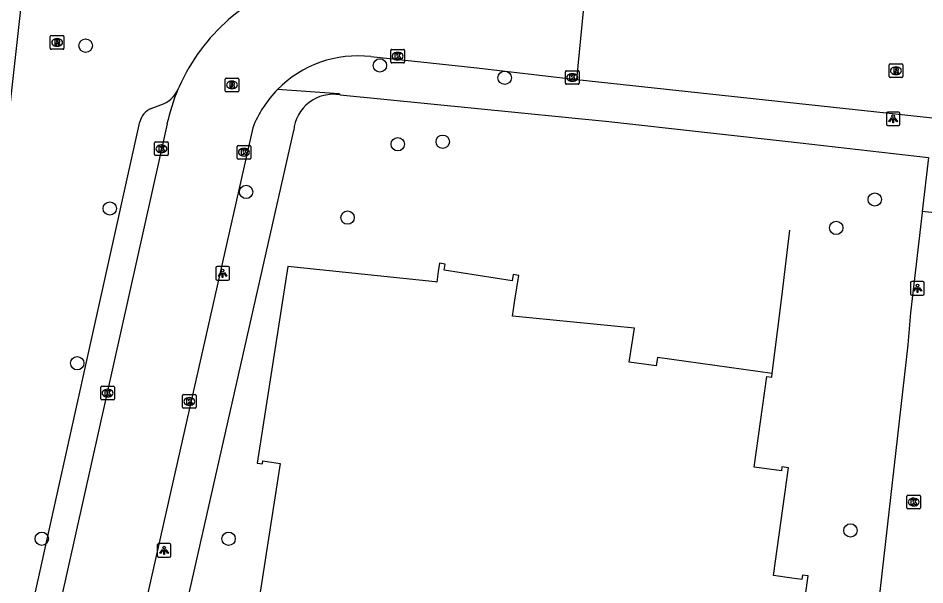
# Model space of a CAD drawing. Extents: x 162082 to 163393, y 388091 to 388632.
# Drawn here: x 162943.3 to 163009.7, y 388343.1 to 388384.7 of the extents above; entities that cross this region are included whole.
import ezdxf

# ---------------------------------------------------------------- set-up
doc = ezdxf.new("R2010")
doc.units = 0
for name, color, linetype in [('IMGEO_Boom', 7, 'Continuous'), ('IMGEO_Hek', 7, 'Continuous'), ('IMGEO_Kolk', 7, 'Continuous'), ('IMGEO_Lichtpunt', 7, 'Continuous'), ('IMGEO_Pand', 7, 'Continuous'), ('IMGEO_Rijbaan_lokaal_open', 7, 'Continuous'), ('IMGEO_Rioolput', 7, 'Continuous'), ('IMGEO_Voetpad_open', 7, 'Continuous')]:
    doc.layers.add(name, color=color, linetype=linetype)

msp = doc.modelspace()

# ---------------------------------------------------------------- linework, layer by layer
at = {"layer": 'IMGEO_Boom'}
for centre in [(162948.287, 388382.642), (162969.833, 388381.194), (162978.972, 388380.288), (162971.147, 388375.422), (162974.435, 388375.608), (162960.037, 388371.926), (163006.078, 388371.373), (162950.053, 388370.713), (162967.469, 388370.042), (163003.255, 388369.295), (162947.666, 388359.377), (163004.295, 388347.127), (162945.076, 388346.52), (162958.757, 388346.517)]:
    msp.add_circle(centre, 0.489, dxfattribs=at)
at = {"layer": 'IMGEO_Hek'}
for points in [[(162999.239, 388364.028), (162999.858, 388369.127)], [(162998.953, 388361.703), (162999.239, 388364.028)], [(162998.573, 388358.626), (162998.953, 388361.703)]]:
    msp.add_lwpolyline(points, dxfattribs=at)
at = {"layer": 'IMGEO_Kolk'}
for p, q in [((162970.632, 388381.447), (162970.632, 388382.299)), ((162970.707, 388382.373), (162971.559, 388382.373)), ((162971.12, 388382.153), (162971.145, 388382.153)), ((162971.633, 388382.299), (162971.633, 388381.447)), ((162971.559, 388381.373), (162970.707, 388381.373)), ((162971.143, 388381.593), (162971.118, 388381.593)), ((162983.42, 388379.884), (162983.42, 388380.736)), ((162983.495, 388380.81), (162984.347, 388380.81)), ((162983.908, 388380.59), (162983.933, 388380.59)), ((162984.421, 388380.736), (162984.421, 388379.884)), ((162983.931, 388380.03), (162983.906, 388380.03)), ((162984.347, 388379.81), (162983.495, 388379.81)), ((162953.338, 388374.66), (162953.338, 388375.512)), ((162953.413, 388375.586), (162954.265, 388375.586)), ((162953.826, 388375.366), (162953.851, 388375.366)), ((162954.339, 388375.512), (162954.339, 388374.66)), ((162959.376, 388374.408), (162959.376, 388375.26)), ((162959.451, 388375.334), (162960.303, 388375.334)), ((162960.377, 388375.26), (162960.377, 388374.408)), ((162954.265, 388374.586), (162953.413, 388374.586)), ((162953.849, 388374.806), (162953.824, 388374.806)), ((162959.887, 388374.554), (162959.862, 388374.554)), ((162959.864, 388375.114), (162959.889, 388375.114)), ((162960.303, 388374.334), (162959.451, 388374.334)), ((162949.39, 388356.762), (162949.39, 388357.614)), ((162949.465, 388357.688), (162950.317, 388357.688)), ((162949.878, 388357.468), (162949.903, 388357.468)), ((162950.391, 388357.614), (162950.391, 388356.762)), ((162950.317, 388356.688), (162949.465, 388356.688)), ((162949.901, 388356.908), (162949.876, 388356.908)), ((162955.378, 388356.151), (162955.378, 388357.003)), ((162955.453, 388357.077), (162956.305, 388357.077)), ((162955.866, 388356.857), (162955.891, 388356.857)), ((162956.379, 388357.003), (162956.379, 388356.151)), ((162956.305, 388356.077), (162955.453, 388356.077)), ((162955.889, 388356.297), (162955.864, 388356.297)), ((163008.425, 388348.783), (163008.425, 388349.635)), ((163008.5, 388349.709), (163009.352, 388349.709)), ((163008.913, 388349.489), (163008.938, 388349.489)), ((163009.426, 388349.635), (163009.426, 388348.783)), ((163009.352, 388348.709), (163008.5, 388348.709)), ((163008.936, 388348.929), (163008.911, 388348.929))]:
    msp.add_line(p, q, dxfattribs=at)
for points in [[(162970.632, 388381.447), (162970.632, 388382.299)], [(162970.707, 388382.373), (162971.559, 388382.373)], [(162970.953, 388382.073), (162971.076, 388382.073), (162971.076, 388381.922), (162971.206, 388382.073), (162971.37, 388382.073), (162971.224, 388381.922), (162971.377, 388381.673), (162971.225, 388381.673), (162971.14, 388381.837), (162971.076, 388381.77), (162971.076, 388381.673), (162970.953, 388381.673), (162970.953, 388382.073)], [(162971.633, 388382.299), (162971.633, 388381.447)], [(162971.559, 388381.373), (162970.707, 388381.373)], [(162983.42, 388379.884), (162983.42, 388380.736)], [(162983.495, 388380.81), (162984.347, 388380.81)], [(162983.741, 388380.51), (162983.864, 388380.51), (162983.864, 388380.359), (162983.994, 388380.51), (162984.158, 388380.51), (162984.012, 388380.359), (162984.165, 388380.11), (162984.013, 388380.11), (162983.928, 388380.274), (162983.864, 388380.207), (162983.864, 388380.11), (162983.741, 388380.11), (162983.741, 388380.51)], [(162984.421, 388380.736), (162984.421, 388379.884)], [(162984.347, 388379.81), (162983.495, 388379.81)], [(162953.338, 388374.66), (162953.338, 388375.512)], [(162953.413, 388375.586), (162954.265, 388375.586)], [(162953.659, 388375.286), (162953.782, 388375.286), (162953.782, 388375.135), (162953.912, 388375.286), (162954.076, 388375.286), (162953.93, 388375.135), (162954.083, 388374.886), (162953.931, 388374.886), (162953.846, 388375.05), (162953.782, 388374.983), (162953.782, 388374.886), (162953.659, 388374.886), (162953.659, 388375.286)], [(162954.339, 388375.512), (162954.339, 388374.66)], [(162959.376, 388374.408), (162959.376, 388375.26)], [(162959.451, 388375.334), (162960.303, 388375.334)], [(162960.377, 388375.26), (162960.377, 388374.408)], [(162954.265, 388374.586), (162953.413, 388374.586)], [(162959.697, 388375.034), (162959.82, 388375.034), (162959.82, 388374.883), (162959.95, 388375.034), (162960.114, 388375.034), (162959.968, 388374.883), (162960.121, 388374.634), (162959.969, 388374.634), (162959.884, 388374.798), (162959.82, 388374.731), (162959.82, 388374.634), (162959.697, 388374.634), (162959.697, 388375.034)], [(162960.303, 388374.334), (162959.451, 388374.334)], [(162949.39, 388356.762), (162949.39, 388357.614)], [(162949.465, 388357.688), (162950.317, 388357.688)], [(162949.711, 388357.388), (162949.834, 388357.388), (162949.834, 388357.237), (162949.964, 388357.388), (162950.128, 388357.388), (162949.982, 388357.237), (162950.135, 388356.988), (162949.983, 388356.988), (162949.898, 388357.152), (162949.834, 388357.085), (162949.834, 388356.988), (162949.711, 388356.988), (162949.711, 388357.388)], [(162950.391, 388357.614), (162950.391, 388356.762)], [(162950.317, 388356.688), (162949.465, 388356.688)], [(162955.378, 388356.151), (162955.378, 388357.003)], [(162955.453, 388357.077), (162956.305, 388357.077)], [(162955.699, 388356.777), (162955.822, 388356.777), (162955.822, 388356.626), (162955.952, 388356.777), (162956.116, 388356.777), (162955.97, 388356.626), (162956.123, 388356.377), (162955.971, 388356.377), (162955.886, 388356.541), (162955.822, 388356.474), (162955.822, 388356.377), (162955.699, 388356.377), (162955.699, 388356.777)], [(162956.379, 388357.003), (162956.379, 388356.151)], [(162956.305, 388356.077), (162955.453, 388356.077)], [(163008.425, 388348.783), (163008.425, 388349.635)], [(163008.5, 388349.709), (163009.352, 388349.709)], [(163008.746, 388349.409), (163008.869, 388349.409), (163008.869, 388349.258), (163008.999, 388349.409), (163009.163, 388349.409), (163009.017, 388349.258), (163009.17, 388349.009), (163009.018, 388349.009), (163008.933, 388349.173), (163008.869, 388349.106), (163008.869, 388349.009), (163008.746, 388349.009), (163008.746, 388349.409)], [(163009.426, 388349.635), (163009.426, 388348.783)], [(163009.352, 388348.709), (163008.5, 388348.709)]]:
    msp.add_lwpolyline(points, dxfattribs=at)
for centre, start, end in [((162970.709, 388382.297), 91.55205, 178.44795), ((162970.709, 388382.297), 91.55205, 178.44795), ((162971.557, 388382.297), 1.55205, 88.44795), ((162971.557, 388382.297), 1.55205, 88.44795), ((162970.709, 388381.449), 181.55205, 268.44795), ((162970.709, 388381.449), 181.55205, 268.44795), ((162971.557, 388381.449), 271.55205, 358.44795), ((162971.557, 388381.449), 271.55205, 358.44795), ((162983.497, 388380.734), 91.55205, 178.44795), ((162983.497, 388380.734), 91.55205, 178.44795), ((162984.345, 388380.734), 1.55205, 88.44795), ((162984.345, 388380.734), 1.55205, 88.44795), ((162983.497, 388379.886), 181.55205, 268.44795), ((162983.497, 388379.886), 181.55205, 268.44795), ((162984.345, 388379.886), 271.55205, 358.44795), ((162984.345, 388379.886), 271.55205, 358.44795), ((162953.415, 388375.51), 91.55205, 178.44795), ((162953.415, 388375.51), 91.55205, 178.44795), ((162954.263, 388375.51), 1.55205, 88.44795), ((162954.263, 388375.51), 1.55205, 88.44795), ((162959.453, 388375.258), 91.55205, 178.44795), ((162959.453, 388375.258), 91.55205, 178.44795), ((162960.301, 388375.258), 1.55205, 88.44795), ((162960.301, 388375.258), 1.55205, 88.44795), ((162953.415, 388374.662), 181.55205, 268.44795), ((162953.415, 388374.662), 181.55205, 268.44795), ((162954.263, 388374.662), 271.55205, 358.44795), ((162954.263, 388374.662), 271.55205, 358.44795), ((162959.453, 388374.41), 181.55205, 268.44795), ((162959.453, 388374.41), 181.55205, 268.44795), ((162960.301, 388374.41), 271.55205, 358.44795), ((162960.301, 388374.41), 271.55205, 358.44795), ((162949.467, 388357.612), 91.55205, 178.44795), ((162949.467, 388357.612), 91.55205, 178.44795), ((162950.315, 388357.612), 1.55205, 88.44795), ((162950.315, 388357.612), 1.55205, 88.44795), ((162949.467, 388356.764), 181.55205, 268.44795), ((162949.467, 388356.764), 181.55205, 268.44795), ((162950.315, 388356.764), 271.55205, 358.44795), ((162950.315, 388356.764), 271.55205, 358.44795), ((162955.455, 388357.001), 91.55205, 178.44795), ((162955.455, 388357.001), 91.55205, 178.44795), ((162956.303, 388357.001), 1.55205, 88.44795), ((162956.303, 388357.001), 1.55205, 88.44795), ((162955.455, 388356.153), 181.55205, 268.44795), ((162955.455, 388356.153), 181.55205, 268.44795), ((162956.303, 388356.153), 271.55205, 358.44795), ((162956.303, 388356.153), 271.55205, 358.44795), ((163008.502, 388349.633), 91.55205, 178.44795), ((163008.502, 388349.633), 91.55205, 178.44795), ((163009.35, 388349.633), 1.55205, 88.44795), ((163009.35, 388349.633), 1.55205, 88.44795), ((163008.502, 388348.785), 181.55205, 268.44795), ((163008.502, 388348.785), 181.55205, 268.44795), ((163009.35, 388348.785), 271.55205, 358.44795), ((163009.35, 388348.785), 271.55205, 358.44795)]:
    msp.add_arc(centre, 0.0765, start, end, dxfattribs=at)
for centre, major_axis, ratio, start_param, end_param in [((162971.119, 388381.873), (-0.387, 0.002), 0.722429, 4.712389, 7.853982), ((162971.144, 388381.873), (-0.39, 0.002), 0.717154, 1.570796, 4.712389), ((162983.907, 388380.31), (-0.387, 0.002), 0.722429, 4.712389, 7.853982), ((162983.932, 388380.31), (-0.39, 0.002), 0.717154, 1.570796, 4.712389), ((162953.825, 388375.086), (-0.387, 0.002), 0.722429, 4.712389, 7.853982), ((162953.85, 388375.086), (-0.39, 0.002), 0.717154, 1.570796, 4.712389), ((162959.863, 388374.834), (-0.387, 0.002), 0.722429, 4.712389, 7.853982), ((162959.888, 388374.834), (-0.39, 0.002), 0.717154, 1.570796, 4.712389), ((162949.877, 388357.188), (-0.387, 0.002), 0.722429, 4.712389, 7.853982), ((162949.902, 388357.188), (-0.39, 0.002), 0.717154, 1.570796, 4.712389), ((162955.865, 388356.577), (-0.387, 0.002), 0.722429, 4.712389, 7.853982), ((162955.89, 388356.577), (-0.39, 0.002), 0.717154, 1.570796, 4.712389), ((163008.912, 388349.209), (-0.387, 0.002), 0.722429, 4.712389, 7.853982), ((163008.937, 388349.209), (-0.39, 0.002), 0.717154, 1.570796, 4.712389)]:
    msp.add_ellipse(centre, major_axis=major_axis, ratio=ratio, start_param=start_param, end_param=end_param, dxfattribs=at)
at = {"layer": 'IMGEO_Lichtpunt'}
for p, q in [((163006.924, 388377.687), (163006.924, 388376.88)), ((163006.924, 388377.687), (163006.924, 388376.88)), ((163007.826, 388377.782), (163007.018, 388377.782)), ((163007.826, 388377.782), (163007.018, 388377.782)), ((163007.92, 388376.88), (163007.92, 388377.687)), ((163007.92, 388376.88), (163007.92, 388377.687)), ((163007.018, 388376.786), (163007.826, 388376.786)), ((163007.018, 388376.786), (163007.826, 388376.786)), ((162957.819, 388366.365), (162957.819, 388365.558)), ((162957.819, 388366.365), (162957.819, 388365.558)), ((162958.721, 388366.46), (162957.913, 388366.46)), ((162958.721, 388366.46), (162957.913, 388366.46)), ((162958.815, 388365.558), (162958.815, 388366.365)), ((162958.815, 388365.558), (162958.815, 388366.365)), ((162957.913, 388365.464), (162958.721, 388365.464)), ((162957.913, 388365.464), (162958.721, 388365.464)), ((163008.699, 388365.273), (163008.699, 388364.466)), ((163008.699, 388365.273), (163008.699, 388364.466)), ((163009.601, 388365.368), (163008.793, 388365.368)), ((163009.601, 388365.368), (163008.793, 388365.368)), ((163009.695, 388364.466), (163009.695, 388365.273)), ((163009.695, 388364.466), (163009.695, 388365.273)), ((163008.793, 388364.372), (163009.601, 388364.372)), ((163008.793, 388364.372), (163009.601, 388364.372)), ((162953.535, 388346.066), (162953.535, 388345.259)), ((162953.535, 388346.066), (162953.535, 388345.259)), ((162954.437, 388346.161), (162953.629, 388346.161)), ((162954.437, 388346.161), (162953.629, 388346.161)), ((162954.531, 388345.259), (162954.531, 388346.066)), ((162954.531, 388345.259), (162954.531, 388346.066)), ((162953.629, 388345.165), (162954.437, 388345.165)), ((162953.629, 388345.165), (162954.437, 388345.165))]:
    msp.add_line(p, q, dxfattribs=at)
for points in [[(163007.298, 388377.351), (163007.337, 388377.323), (163007.149, 388377.061), (163007.111, 388377.088), (163007.298, 388377.351)], [(163007.4, 388377.303), (163007.447, 388377.303), (163007.447, 388376.981), (163007.4, 388376.981), (163007.4, 388377.303)], [(163007.51, 388377.323), (163007.548, 388377.35), (163007.735, 388377.088), (163007.696, 388377.06), (163007.51, 388377.323)], [(162958.193, 388366.029), (162958.232, 388366.001), (162958.044, 388365.739), (162958.006, 388365.766), (162958.193, 388366.029)], [(162958.295, 388365.981), (162958.342, 388365.981), (162958.342, 388365.659), (162958.295, 388365.659), (162958.295, 388365.981)], [(162958.405, 388366.001), (162958.443, 388366.028), (162958.63, 388365.766), (162958.591, 388365.738), (162958.405, 388366.001)], [(163009.073, 388364.937), (163009.112, 388364.909), (163008.924, 388364.647), (163008.886, 388364.674), (163009.073, 388364.937)], [(163009.175, 388364.889), (163009.222, 388364.889), (163009.222, 388364.567), (163009.175, 388364.567), (163009.175, 388364.889)], [(163009.285, 388364.909), (163009.323, 388364.936), (163009.51, 388364.674), (163009.471, 388364.646), (163009.285, 388364.909)], [(162953.909, 388345.73), (162953.948, 388345.702), (162953.76, 388345.44), (162953.722, 388345.467), (162953.909, 388345.73)], [(162954.011, 388345.682), (162954.058, 388345.682), (162954.058, 388345.36), (162954.011, 388345.36), (162954.011, 388345.682)], [(162954.121, 388345.702), (162954.159, 388345.729), (162954.346, 388345.467), (162954.307, 388345.439), (162954.121, 388345.702)]]:
    msp.add_lwpolyline(points, dxfattribs=at)
for centre in [(163007.423, 388377.485), (162958.318, 388366.163), (163009.198, 388365.071), (162954.034, 388345.864)]:
    msp.add_circle(centre, 0.0994, dxfattribs=at)
for centre, start, end in [((163007.018, 388377.687), 90, 180), ((163007.018, 388377.687), 90, 180), ((163007.826, 388377.687), 0, 90), ((163007.826, 388377.687), 0, 90), ((163007.018, 388376.88), 180, 270), ((163007.018, 388376.88), 180, 270), ((163007.826, 388376.88), 270, 0), ((163007.826, 388376.88), 270, 360), ((162957.913, 388366.365), 90, 180), ((162957.913, 388366.365), 90, 180), ((162958.721, 388366.365), 0, 90), ((162958.721, 388366.365), 0, 90), ((162957.913, 388365.558), 180, 270), ((162957.913, 388365.558), 180, 270), ((162958.721, 388365.558), 270, 0), ((162958.721, 388365.558), 270, 360), ((163008.793, 388365.273), 90, 180), ((163008.793, 388365.273), 90, 180), ((163009.601, 388365.273), 0, 90), ((163009.601, 388365.273), 0, 90), ((163008.793, 388364.466), 180, 270), ((163008.793, 388364.466), 180, 270), ((163009.601, 388364.466), 270, 0), ((163009.601, 388364.466), 270, 360), ((162953.629, 388346.066), 90, 180), ((162953.629, 388346.066), 90, 180), ((162954.437, 388346.066), 0, 90), ((162954.437, 388346.066), 0, 90), ((162953.629, 388345.259), 180, 270), ((162953.629, 388345.259), 180, 270), ((162954.437, 388345.259), 270, 0), ((162954.437, 388345.259), 270, 360)]:
    msp.add_arc(centre, 0.0946, start, end, dxfattribs=at)
at = {"layer": 'IMGEO_Pand'}
for points in [[(163001.195, 388343.791), (163000.786, 388343.848), (163000.741, 388343.528), (163000, 388343.632), (162998.655, 388343.821), (162999.767, 388351.723), (162999.28, 388351.791), (162999.237, 388351.486), (162997.24, 388351.767), (162998.173, 388358.4), (162998.535, 388358.349), (162998.573, 388358.626), (162990.156, 388359.809), (162990.068, 388359.185), (162988.087, 388359.463), (162988.471, 388361.934), (162979.541, 388362.819), (162979.617, 388363.309), (162979.724, 388363.999), (162980.006, 388365.809), (162979.591, 388365.874), (162979.52, 388365.419), (162974.55, 388366.191), (162974.62, 388366.646), (162974.205, 388366.71), (162974.109, 388366.088), (162973.992, 388365.327), (162973.874, 388365.342), (162963.086, 388366.468), (162960.848, 388352.057), (162961.233, 388351.997), (162961.27, 388352.234), (162962.535, 388352.038), (162959.776, 388334.278)], [(163000, 388335.288), (163001.195, 388343.791)]]:
    msp.add_lwpolyline(points, dxfattribs=at)
at = {"layer": 'IMGEO_Rijbaan_lokaal_open'}
for points in [[(162984.268, 388380.165), (162984.836, 388386.191)], [(162969.175, 388381.841), (162976.717, 388381.052), (162984.268, 388380.165)], [(162984.268, 388380.165), (163020.733, 388376.234)], [(162955.137, 388379.634), (162955.046, 388379.426)], [(162954.244, 388376.918), (162944.756, 388334.375)], [(162960.525, 388376.62), (162951.552, 388336.823), (162950.724, 388333.071)]]:
    msp.add_lwpolyline(points, dxfattribs=at)
for centre, radius, start, end in [((162968.137, 388373.838), 14.24, 83.57852, 131.07649), ((162968.118, 388373.868), 14.204, 131.09823, 156.05078), ((162968.221, 388373.644), 8.252, 83.36159, 135.50183), ((162968.141, 388373.856), 14.231, 156.95864, 167.57523), ((162968.233, 388373.639), 8.264, 135.53313, 158.85627)]:
    msp.add_arc(centre, radius, start, end, dxfattribs=at)
at = {"layer": 'IMGEO_Rioolput'}
for p, q in [((162945.699, 388382.45), (162945.699, 388383.302)), ((162945.774, 388383.376), (162946.626, 388383.376)), ((162946.187, 388383.156), (162946.212, 388383.156)), ((162946.7, 388383.302), (162946.7, 388382.45)), ((162946.21, 388382.596), (162946.185, 388382.596)), ((162946.626, 388382.376), (162945.774, 388382.376)), ((163007.125, 388380.381), (163007.125, 388381.233)), ((163007.2, 388381.307), (163008.052, 388381.307)), ((163008.126, 388381.233), (163008.126, 388380.381)), ((163007.636, 388380.527), (163007.611, 388380.527)), ((163007.613, 388381.087), (163007.638, 388381.087)), ((162958.501, 388379.337), (162958.501, 388380.189)), ((162958.576, 388380.263), (162959.428, 388380.263)), ((162958.989, 388380.043), (162959.014, 388380.043)), ((162959.502, 388380.189), (162959.502, 388379.337)), ((163008.052, 388380.307), (163007.2, 388380.307)), ((162959.428, 388379.263), (162958.576, 388379.263)), ((162959.012, 388379.483), (162958.987, 388379.483))]:
    msp.add_line(p, q, dxfattribs=at)
for points in [[(162945.699, 388382.45), (162945.699, 388383.302)], [(162945.774, 388383.376), (162946.626, 388383.376)], [(162946.7, 388383.302), (162946.7, 388382.45)], [(162946.288, 388383.074), (162946.036, 388383.076), (162946.036, 388382.676)], [(162946.036, 388382.676), (162946.16, 388382.676), (162946.16, 388382.838), (162946.171, 388382.838)], [(162946.214, 388382.995), (162946.16, 388382.995), (162946.16, 388382.914)], [(162946.16, 388382.914), (162946.212, 388382.914)], [(162946.218, 388382.809), (162946.289, 388382.676), (162946.429, 388382.676), (162946.364, 388382.802)], [(162946.626, 388382.376), (162945.774, 388382.376)], [(163007.125, 388380.381), (163007.125, 388381.233)], [(163007.2, 388381.307), (163008.052, 388381.307)], [(163008.126, 388381.233), (163008.126, 388380.381)], [(163007.714, 388381.005), (163007.462, 388381.007), (163007.462, 388380.607)], [(163007.462, 388380.607), (163007.586, 388380.607), (163007.586, 388380.769), (163007.597, 388380.769)], [(163007.64, 388380.926), (163007.586, 388380.926), (163007.586, 388380.845)], [(163007.586, 388380.845), (163007.638, 388380.845)], [(163007.644, 388380.74), (163007.715, 388380.607), (163007.855, 388380.607), (163007.79, 388380.733)], [(162958.501, 388379.337), (162958.501, 388380.189)], [(162958.576, 388380.263), (162959.428, 388380.263)], [(162959.09, 388379.961), (162958.838, 388379.963), (162958.838, 388379.563)], [(162959.016, 388379.882), (162958.962, 388379.882), (162958.962, 388379.801)], [(162959.502, 388380.189), (162959.502, 388379.337)], [(163008.052, 388380.307), (163007.2, 388380.307)], [(162959.428, 388379.263), (162958.576, 388379.263)], [(162958.838, 388379.563), (162958.962, 388379.563), (162958.962, 388379.725), (162958.973, 388379.725)], [(162958.962, 388379.801), (162959.014, 388379.801)], [(162959.02, 388379.696), (162959.091, 388379.563), (162959.231, 388379.563), (162959.166, 388379.689)]]:
    msp.add_lwpolyline(points, dxfattribs=at)
for centre, radius, start, end in [((162945.776, 388383.3), 0.0765, 91.55205, 178.44795), ((162945.776, 388383.3), 0.0765, 91.55205, 178.44795), ((162946.624, 388383.3), 0.0765, 1.55205, 88.44795), ((162946.624, 388383.3), 0.0765, 1.55205, 88.44795), ((162946.17, 388382.785), 0.0533, 26.02933, 88.69889), ((162946.196, 388383.103), 0.19, 274.7715, 282.96867), ((162946.22, 388382.899), 0.0964, 77.00612, 93.18647), ((162946.234, 388382.956), 0.0378, 276.66336, 79.67722), ((162946.287, 388382.964), 0.109, 350.36119, 89.41601), ((162946.285, 388382.964), 0.112, 277.58423, 350.98172), ((162946.269, 388382.749), 0.108, 29.51342, 73.79051), ((162945.776, 388382.452), 0.0765, 181.55205, 268.44795), ((162945.776, 388382.452), 0.0765, 181.55205, 268.44795), ((162946.624, 388382.452), 0.0765, 271.55205, 358.44795), ((162946.624, 388382.452), 0.0765, 271.55205, 358.44795), ((163007.202, 388381.231), 0.0765, 91.55205, 178.44795), ((163007.202, 388381.231), 0.0765, 91.55205, 178.44795), ((163008.05, 388381.231), 0.0765, 1.55205, 88.44795), ((163008.05, 388381.231), 0.0765, 1.55205, 88.44795), ((163007.596, 388380.716), 0.0533, 26.02933, 88.69889), ((163007.622, 388381.034), 0.19, 274.7715, 282.96867), ((163007.646, 388380.83), 0.0964, 77.00612, 93.18647), ((163007.66, 388380.887), 0.0378, 276.66336, 79.67722), ((163007.713, 388380.895), 0.109, 350.36119, 89.41601), ((163007.711, 388380.895), 0.112, 277.58423, 350.98172), ((163007.695, 388380.68), 0.108, 29.51342, 73.79051), ((162958.578, 388380.187), 0.0765, 91.55205, 178.44795), ((162958.578, 388380.187), 0.0765, 91.55205, 178.44795), ((162959.022, 388379.786), 0.0964, 77.00612, 93.18647), ((162959.036, 388379.843), 0.0378, 276.66336, 79.67722), ((162959.089, 388379.851), 0.109, 350.36119, 89.41601), ((162959.087, 388379.851), 0.112, 277.58423, 350.98172), ((162959.426, 388380.187), 0.0765, 1.55205, 88.44795), ((162959.426, 388380.187), 0.0765, 1.55205, 88.44795), ((163007.202, 388380.383), 0.0765, 181.55205, 268.44795), ((163007.202, 388380.383), 0.0765, 181.55205, 268.44795), ((163008.05, 388380.383), 0.0765, 271.55205, 358.44795), ((163008.05, 388380.383), 0.0765, 271.55205, 358.44795), ((162958.578, 388379.339), 0.0765, 181.55205, 268.44795), ((162958.578, 388379.339), 0.0765, 181.55205, 268.44795), ((162958.972, 388379.672), 0.0533, 26.02933, 88.69889), ((162958.998, 388379.99), 0.19, 274.7715, 282.96867), ((162959.071, 388379.636), 0.108, 29.51342, 73.79051), ((162959.426, 388379.339), 0.0765, 271.55205, 358.44795), ((162959.426, 388379.339), 0.0765, 271.55205, 358.44795)]:
    msp.add_arc(centre, radius, start, end, dxfattribs=at)
for centre, major_axis, ratio, start_param, end_param in [((162946.186, 388382.876), (-0.387, 0.002), 0.722429, 4.712389, 7.853982), ((162946.211, 388382.876), (-0.39, 0.002), 0.717154, 1.570796, 4.712389), ((163007.612, 388380.807), (-0.387, 0.002), 0.722429, 4.712389, 7.853982), ((163007.637, 388380.807), (-0.39, 0.002), 0.717154, 1.570796, 4.712389), ((162958.988, 388379.763), (-0.387, 0.002), 0.722429, 4.712389, 7.853982), ((162959.013, 388379.763), (-0.39, 0.002), 0.717154, 1.570796, 4.712389)]:
    msp.add_ellipse(centre, major_axis=major_axis, ratio=ratio, start_param=start_param, end_param=end_param, dxfattribs=at)
at = {"layer": 'IMGEO_Voetpad_open'}
for points in [[(162944.822, 388397.027), (162944.742, 388396.308), (162939.248, 388347.057)], [(162966.913, 388379.037), (162966.834, 388379.121), (162962.335, 388379.428)], [(162966.913, 388379.037), (162986.604, 388377.09), (163000.604, 388375.516), (163010.001, 388374.46), (163009.556, 388370.497)], [(162953.079, 388378.034), (162953.791, 388378.298)], [(162943.728, 388338.671), (162952.263, 388377.058)], [(162952.823, 388329.021), (162963.523, 388376.419)], [(163009.556, 388370.497), (163009.548, 388370.428), (163008.683, 388363.066), (163008.493, 388360.713), (163005.462, 388334.056), (163001.924, 388302.296), (163000.525, 388289.822), (163000, 388285.427), (162998.906, 388275.686)], [(163013.441, 388370.076), (163009.556, 388370.497)]]:
    msp.add_lwpolyline(points, dxfattribs=at)
for centre, radius, start, end in [((162953.096, 388380.333), 2.151, 288.85136, 335.04735), ((162966.421, 388376.17), 2.909, 80.26909, 175.08667), ((162953.605, 388376.765), 1.373, 112.50784, 167.69649)]:
    msp.add_arc(centre, radius, start, end, dxfattribs=at)

doc.saveas('drawing.dxf')
